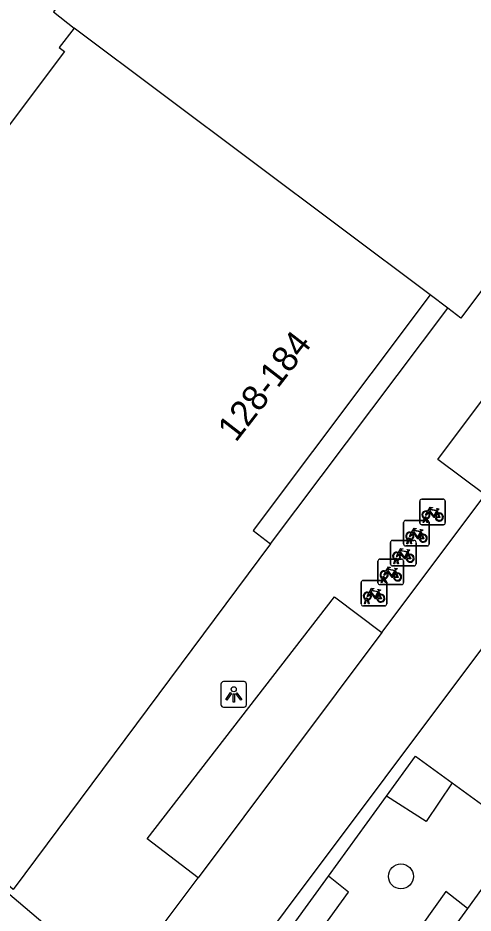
# Model space of a CAD drawing. Extents: x 159718 to 160783, y 383290 to 384030.
# Drawn here: x 160362.76 to 160380.58, y 383726.34 to 383761.39 of the extents above; entities that cross this region are included whole.
import ezdxf

# ---------------------------------------------------------------- set-up
doc = ezdxf.new("R2010")
doc.units = 0
for name, color, linetype in [('IMGEO_Boom', 7, 'Continuous'), ('IMGEO_Fietsenrek', 7, 'Continuous'), ('IMGEO_Groenvoorziening', 7, 'Continuous'), ('IMGEO_Lichtpunt', 7, 'Continuous'), ('IMGEO_Pand', 7, 'Continuous'), ('IMGEO_Pand_nummerreeks', 7, 'Continuous'), ('IMGEO_Pand_overbouw', 7, 'Continuous'), ('IMGEO_Rijbaan_lokaal_gesloten', 7, 'Continuous'), ('IMGEO_Voetpad_open', 7, 'Continuous')]:
    doc.layers.add(name, color=color, linetype=linetype)

msp = doc.modelspace()

# ---------------------------------------------------------------- linework, layer by layer
at = {"layer": 'IMGEO_Boom'}
msp.add_circle((160377.758, 383727.775), 0.489, dxfattribs=at)
at = {"layer": 'IMGEO_Fietsenrek'}
for p, q in [((160378.571, 383742.542), (160379.412, 383742.542)), ((160379.412, 383742.542), (160378.571, 383742.542)), ((160378.496, 383741.617), (160378.496, 383742.458)), ((160378.496, 383742.458), (160378.496, 383741.617)), ((160379.496, 383742.467), (160379.496, 383741.626)), ((160379.496, 383741.626), (160379.496, 383742.467)), ((160379.183, 383742.091), (160379.219, 383741.996)), ((160377.864, 383740.789), (160377.864, 383741.63)), ((160377.864, 383741.63), (160377.864, 383740.789)), ((160377.939, 383741.714), (160378.78, 383741.714)), ((160378.78, 383741.714), (160377.939, 383741.714)), ((160379.421, 383741.542), (160378.58, 383741.542)), ((160378.58, 383741.542), (160379.421, 383741.542)), ((160378.623, 383741.626), (160378.662, 383741.786)), ((160378.657, 383741.626), (160378.623, 383741.626)), ((160378.692, 383741.774), (160378.657, 383741.626)), ((160378.734, 383741.798), (160378.733, 383741.802)), ((160378.775, 383741.626), (160378.741, 383741.768)), ((160378.765, 383741.809), (160378.766, 383741.802)), ((160378.773, 383741.772), (160378.808, 383741.626)), ((160378.808, 383741.626), (160378.775, 383741.626)), ((160378.864, 383741.639), (160378.864, 383740.798)), ((160378.864, 383740.798), (160378.864, 383741.639)), ((160378.551, 383741.263), (160378.587, 383741.168)), ((160377.351, 383740.003), (160377.351, 383740.844)), ((160377.351, 383740.844), (160377.351, 383740.003)), ((160377.426, 383740.928), (160378.267, 383740.928)), ((160378.267, 383740.928), (160377.426, 383740.928)), ((160377.991, 383740.798), (160378.03, 383740.958)), ((160378.025, 383740.798), (160377.991, 383740.798)), ((160378.06, 383740.946), (160378.025, 383740.798)), ((160378.102, 383740.97), (160378.101, 383740.974)), ((160378.143, 383740.798), (160378.109, 383740.94)), ((160378.133, 383740.981), (160378.134, 383740.974)), ((160378.141, 383740.944), (160378.176, 383740.798)), ((160378.176, 383740.798), (160378.143, 383740.798)), ((160378.351, 383740.853), (160378.351, 383740.012)), ((160378.351, 383740.012), (160378.351, 383740.853)), ((160378.789, 383740.714), (160377.948, 383740.714)), ((160377.948, 383740.714), (160378.789, 383740.714)), ((160378.038, 383740.477), (160378.074, 383740.382)), ((160376.86, 383739.273), (160376.86, 383740.114)), ((160376.86, 383740.114), (160376.86, 383739.273)), ((160376.935, 383740.198), (160377.776, 383740.198)), ((160377.776, 383740.198), (160376.935, 383740.198)), ((160377.478, 383740.012), (160377.517, 383740.172)), ((160377.547, 383740.16), (160377.512, 383740.012)), ((160377.589, 383740.184), (160377.588, 383740.188)), ((160377.63, 383740.012), (160377.596, 383740.154)), ((160377.62, 383740.195), (160377.621, 383740.188)), ((160377.628, 383740.158), (160377.663, 383740.012)), ((160377.86, 383740.123), (160377.86, 383739.282)), ((160377.86, 383739.282), (160377.86, 383740.123)), ((160378.276, 383739.928), (160377.435, 383739.928)), ((160377.435, 383739.928), (160378.276, 383739.928)), ((160377.512, 383740.012), (160377.478, 383740.012)), ((160377.547, 383739.747), (160377.583, 383739.652)), ((160377.663, 383740.012), (160377.63, 383740.012)), ((160376.987, 383739.282), (160377.026, 383739.442)), ((160377.056, 383739.43), (160377.021, 383739.282)), ((160377.098, 383739.454), (160377.097, 383739.458)), ((160377.139, 383739.282), (160377.105, 383739.424)), ((160377.129, 383739.465), (160377.13, 383739.458)), ((160377.137, 383739.428), (160377.172, 383739.282)), ((160376.204, 383738.439), (160376.204, 383739.28)), ((160376.204, 383739.28), (160376.204, 383738.439)), ((160376.279, 383739.364), (160377.12, 383739.364)), ((160377.12, 383739.364), (160376.279, 383739.364)), ((160377.785, 383739.198), (160376.944, 383739.198)), ((160376.944, 383739.198), (160377.785, 383739.198)), ((160377.021, 383739.282), (160376.987, 383739.282)), ((160377.172, 383739.282), (160377.139, 383739.282)), ((160377.204, 383739.289), (160377.204, 383738.448)), ((160377.204, 383738.448), (160377.204, 383739.289)), ((160376.891, 383738.913), (160376.927, 383738.818)), ((160377.129, 383738.364), (160376.288, 383738.364)), ((160376.288, 383738.364), (160377.129, 383738.364)), ((160376.331, 383738.448), (160376.37, 383738.608)), ((160376.365, 383738.448), (160376.331, 383738.448)), ((160376.4, 383738.596), (160376.365, 383738.448)), ((160376.442, 383738.62), (160376.441, 383738.624)), ((160376.483, 383738.448), (160376.449, 383738.59)), ((160376.473, 383738.631), (160376.474, 383738.624)), ((160376.481, 383738.594), (160376.516, 383738.448)), ((160376.516, 383738.448), (160376.483, 383738.448))]:
    msp.add_line(p, q, dxfattribs=at)
for points in [[(160378.809, 383742.068), (160378.904, 383742.232), (160378.99, 383742.218), (160378.992, 383742.209), (160378.936, 383742.198), (160378.909, 383742.153), (160379.165, 383742.112)], [(160379.165, 383742.112), (160379.19, 383742.161), (160379.184, 383742.165), (160379.161, 383742.169), (160379.149, 383742.176), (160379.148, 383742.179), (160379.15, 383742.184), (160379.245, 383742.169), (160379.247, 383742.159), (160379.237, 383742.146), (160379.225, 383742.14), (160379.211, 383742.146), (160379.183, 383742.091)], [(160378.83, 383742.016), (160378.778, 383741.926), (160378.738, 383741.901), (160378.739, 383741.948), (160378.794, 383742.042)], [(160379.105, 383741.824), (160379.055, 383741.824), (160378.864, 383742.075), (160378.845, 383742.043)], [(160379.152, 383742.087), (160378.895, 383742.128), (160378.878, 383742.099), (160379.045, 383741.879), (160379.152, 383742.087)], [(160379.2, 383741.989), (160379.17, 383742.066), (160379.061, 383741.848), (160379.104, 383741.848)], [(160379.134, 383741.848), (160379.254, 383741.847), (160379.21, 383741.961)], [(160379.23, 383741.968), (160379.285, 383741.823), (160379.135, 383741.823)], [(160378.198, 383741.188), (160378.146, 383741.098), (160378.106, 383741.073), (160378.107, 383741.12), (160378.162, 383741.214)], [(160378.177, 383741.24), (160378.272, 383741.404), (160378.358, 383741.39), (160378.36, 383741.381), (160378.304, 383741.37), (160378.277, 383741.325), (160378.533, 383741.284)], [(160378.473, 383740.996), (160378.423, 383740.996), (160378.232, 383741.247), (160378.213, 383741.215)], [(160378.52, 383741.259), (160378.263, 383741.3), (160378.246, 383741.271), (160378.413, 383741.051), (160378.52, 383741.259)], [(160378.568, 383741.161), (160378.538, 383741.238), (160378.429, 383741.02), (160378.472, 383741.02)], [(160378.502, 383741.02), (160378.622, 383741.019), (160378.578, 383741.133)], [(160378.598, 383741.14), (160378.653, 383740.995), (160378.503, 383740.995)], [(160378.533, 383741.284), (160378.558, 383741.333), (160378.552, 383741.337), (160378.529, 383741.341), (160378.517, 383741.348), (160378.516, 383741.351), (160378.518, 383741.356), (160378.613, 383741.341), (160378.615, 383741.331), (160378.605, 383741.318), (160378.593, 383741.312), (160378.579, 383741.318), (160378.551, 383741.263)], [(160377.685, 383740.402), (160377.633, 383740.312), (160377.593, 383740.287), (160377.594, 383740.334), (160377.649, 383740.428)], [(160377.664, 383740.454), (160377.759, 383740.618), (160377.845, 383740.604), (160377.847, 383740.595), (160377.791, 383740.584), (160377.764, 383740.539), (160378.02, 383740.498)], [(160377.96, 383740.21), (160377.91, 383740.21), (160377.719, 383740.461), (160377.7, 383740.429)], [(160378.007, 383740.473), (160377.75, 383740.514), (160377.733, 383740.485), (160377.9, 383740.265), (160378.007, 383740.473)], [(160378.055, 383740.375), (160378.025, 383740.452), (160377.916, 383740.234), (160377.959, 383740.234)], [(160378.02, 383740.498), (160378.045, 383740.547), (160378.039, 383740.551), (160378.016, 383740.555), (160378.004, 383740.562), (160378.003, 383740.565), (160378.005, 383740.57), (160378.1, 383740.555), (160378.102, 383740.545), (160378.092, 383740.532), (160378.08, 383740.526), (160378.066, 383740.532), (160378.038, 383740.477)], [(160377.989, 383740.234), (160378.109, 383740.233), (160378.065, 383740.347)], [(160378.085, 383740.354), (160378.14, 383740.209), (160377.99, 383740.209)], [(160377.173, 383739.724), (160377.268, 383739.888), (160377.354, 383739.874), (160377.356, 383739.865), (160377.3, 383739.854), (160377.273, 383739.809), (160377.529, 383739.768)], [(160377.469, 383739.48), (160377.419, 383739.48), (160377.228, 383739.731), (160377.209, 383739.699)], [(160377.516, 383739.743), (160377.259, 383739.784), (160377.242, 383739.755), (160377.409, 383739.535), (160377.516, 383739.743)], [(160377.564, 383739.645), (160377.534, 383739.722), (160377.425, 383739.504), (160377.468, 383739.504)], [(160377.529, 383739.768), (160377.554, 383739.817), (160377.548, 383739.821), (160377.525, 383739.825), (160377.513, 383739.832), (160377.512, 383739.835), (160377.514, 383739.84), (160377.609, 383739.825), (160377.611, 383739.815), (160377.601, 383739.802), (160377.589, 383739.796), (160377.575, 383739.802), (160377.547, 383739.747)], [(160377.194, 383739.672), (160377.142, 383739.582), (160377.102, 383739.557), (160377.103, 383739.604), (160377.158, 383739.698)], [(160377.498, 383739.504), (160377.618, 383739.503), (160377.574, 383739.617)], [(160377.594, 383739.624), (160377.649, 383739.479), (160377.499, 383739.479)], [(160376.517, 383738.89), (160376.612, 383739.054), (160376.698, 383739.04), (160376.7, 383739.031), (160376.644, 383739.02), (160376.617, 383738.975), (160376.873, 383738.934)], [(160376.538, 383738.838), (160376.486, 383738.748), (160376.446, 383738.723), (160376.447, 383738.77), (160376.502, 383738.864)], [(160376.813, 383738.646), (160376.763, 383738.646), (160376.572, 383738.897), (160376.553, 383738.865)], [(160376.86, 383738.909), (160376.603, 383738.95), (160376.586, 383738.921), (160376.753, 383738.701), (160376.86, 383738.909)], [(160376.908, 383738.811), (160376.878, 383738.888), (160376.769, 383738.67), (160376.812, 383738.67)], [(160376.842, 383738.67), (160376.962, 383738.669), (160376.918, 383738.783)], [(160376.938, 383738.79), (160376.993, 383738.645), (160376.843, 383738.645)], [(160376.873, 383738.934), (160376.898, 383738.983), (160376.892, 383738.987), (160376.869, 383738.991), (160376.857, 383738.998), (160376.856, 383739.001), (160376.858, 383739.006), (160376.953, 383738.991), (160376.955, 383738.981), (160376.945, 383738.968), (160376.933, 383738.962), (160376.919, 383738.968), (160376.891, 383738.913)]]:
    msp.add_lwpolyline(points, dxfattribs=at)
for centre, radius, start, end in [((160378.574, 383742.464), 0.0779, 92.4484, 184.2845), ((160378.574, 383742.464), 0.0779, 92.4484, 184.2845), ((160379.418, 383742.464), 0.0779, 2.4484, 94.2845), ((160379.418, 383742.464), 0.0779, 2.4484, 94.2845), ((160378.736, 383741.927), 0.159, 62.6766, 242.1369), ((160378.736, 383741.927), 0.129, 63.3192, 238.903), ((160378.716, 383741.798), 0.0499, 12.8025, 158.6934), ((160378.736, 383741.927), 0.129, 283.6043, 43.4302), ((160378.736, 383741.927), 0.159, 283.5766, 46.6042), ((160379.263, 383741.843), 0.159, 113.3408, 178.3217), ((160379.263, 383741.843), 0.159, 187.0065, 105.7708), ((160379.263, 383741.843), 0.129, 113.923, 177.9556), ((160379.263, 383741.843), 0.129, 188.6715, 104.5883), ((160377.942, 383741.636), 0.0779, 92.4484, 184.2845), ((160377.942, 383741.636), 0.0779, 92.4484, 184.2845), ((160378.574, 383741.62), 0.0779, 182.4484, 274.2845), ((160378.574, 383741.62), 0.0779, 182.4484, 274.2845), ((160378.736, 383741.927), 0.159, 253.9967, 271.7867), ((160378.716, 383741.798), 0.0174, 12.8025, 163.4502), ((160378.736, 383741.927), 0.129, 253.415, 269.0204), ((160378.786, 383741.636), 0.0779, 2.4484, 94.2845), ((160378.786, 383741.636), 0.0779, 2.4484, 94.2845), ((160379.418, 383741.62), 0.0779, 272.4484, 4.2845), ((160379.418, 383741.62), 0.0779, 272.4484, 4.2845), ((160378.104, 383741.099), 0.159, 62.6766, 242.1369), ((160378.104, 383741.099), 0.129, 63.3192, 238.903), ((160378.104, 383741.099), 0.129, 283.6043, 43.4302), ((160378.104, 383741.099), 0.159, 283.5766, 46.6042), ((160378.631, 383741.015), 0.159, 113.3408, 178.3217), ((160378.631, 383741.015), 0.159, 187.0065, 105.7708), ((160378.631, 383741.015), 0.129, 113.923, 177.9556), ((160378.631, 383741.015), 0.129, 188.6715, 104.5883), ((160377.429, 383740.85), 0.0779, 92.4484, 184.2845), ((160377.429, 383740.85), 0.0779, 92.4484, 184.2845), ((160377.942, 383740.792), 0.0779, 182.4484, 274.2845), ((160377.942, 383740.792), 0.0779, 182.4484, 274.2845), ((160378.084, 383740.97), 0.0499, 12.8025, 158.6934), ((160378.104, 383741.099), 0.159, 253.9967, 271.7867), ((160378.084, 383740.97), 0.0174, 12.8025, 163.4502), ((160378.104, 383741.099), 0.129, 253.415, 269.0204), ((160378.273, 383740.85), 0.0779, 2.4484, 94.2845), ((160378.273, 383740.85), 0.0779, 2.4484, 94.2845), ((160378.786, 383740.792), 0.0779, 272.4484, 4.2845), ((160378.786, 383740.792), 0.0779, 272.4484, 4.2845), ((160377.591, 383740.313), 0.159, 62.6766, 242.1369), ((160377.591, 383740.313), 0.129, 63.3192, 238.903), ((160377.591, 383740.313), 0.159, 283.5766, 46.6042), ((160376.938, 383740.12), 0.0779, 92.4484, 184.2845), ((160376.938, 383740.12), 0.0779, 92.4484, 184.2845), ((160377.571, 383740.184), 0.0499, 12.8025, 158.6934), ((160377.591, 383740.313), 0.159, 253.9967, 271.7867), ((160377.571, 383740.184), 0.0174, 12.8025, 163.4502), ((160377.591, 383740.313), 0.129, 253.415, 269.0204), ((160377.591, 383740.313), 0.129, 283.6043, 43.4302), ((160377.782, 383740.12), 0.0779, 2.4484, 94.2845), ((160377.782, 383740.12), 0.0779, 2.4484, 94.2845), ((160378.118, 383740.229), 0.159, 113.3408, 178.3217), ((160378.118, 383740.229), 0.159, 187.0065, 105.7708), ((160378.118, 383740.229), 0.129, 113.923, 177.9556), ((160378.118, 383740.229), 0.129, 188.6715, 104.5883), ((160377.1, 383739.583), 0.159, 62.6766, 242.1369), ((160377.429, 383740.006), 0.0779, 182.4484, 274.2845), ((160377.429, 383740.006), 0.0779, 182.4484, 274.2845), ((160378.273, 383740.006), 0.0779, 272.4484, 4.2845), ((160378.273, 383740.006), 0.0779, 272.4484, 4.2845), ((160377.1, 383739.583), 0.129, 63.3192, 238.903), ((160377.08, 383739.454), 0.0499, 12.8025, 158.6934), ((160377.1, 383739.583), 0.159, 253.9967, 271.7867), ((160377.08, 383739.454), 0.0174, 12.8025, 163.4502), ((160377.1, 383739.583), 0.129, 253.415, 269.0204), ((160377.1, 383739.583), 0.129, 283.6043, 43.4302), ((160377.1, 383739.583), 0.159, 283.5766, 46.6042), ((160377.627, 383739.499), 0.159, 113.3408, 178.3217), ((160377.627, 383739.499), 0.159, 187.0065, 105.7708), ((160377.627, 383739.499), 0.129, 113.923, 177.9556), ((160377.627, 383739.499), 0.129, 188.6715, 104.5883), ((160376.282, 383739.286), 0.0779, 92.4484, 184.2845), ((160376.282, 383739.286), 0.0779, 92.4484, 184.2845), ((160376.938, 383739.276), 0.0779, 182.4484, 274.2845), ((160376.938, 383739.276), 0.0779, 182.4484, 274.2845), ((160377.126, 383739.286), 0.0779, 2.4484, 94.2845), ((160377.126, 383739.286), 0.0779, 2.4484, 94.2845), ((160377.782, 383739.276), 0.0779, 272.4484, 4.2845), ((160377.782, 383739.276), 0.0779, 272.4484, 4.2845), ((160376.444, 383738.749), 0.159, 62.6766, 242.1369), ((160376.444, 383738.749), 0.129, 63.3192, 238.903), ((160376.424, 383738.62), 0.0499, 12.8025, 158.6934), ((160376.444, 383738.749), 0.129, 283.6043, 43.4302), ((160376.444, 383738.749), 0.159, 283.5766, 46.6042), ((160376.971, 383738.665), 0.159, 113.3408, 178.3217), ((160376.971, 383738.665), 0.159, 187.0065, 105.7708), ((160376.971, 383738.665), 0.129, 113.923, 177.9556), ((160376.971, 383738.665), 0.129, 188.6715, 104.5883), ((160376.282, 383738.442), 0.0779, 182.4484, 274.2845), ((160376.282, 383738.442), 0.0779, 182.4484, 274.2845), ((160376.444, 383738.749), 0.159, 253.9967, 271.7867), ((160376.424, 383738.62), 0.0174, 12.8025, 163.4502), ((160376.444, 383738.749), 0.129, 253.415, 269.0204), ((160377.126, 383738.442), 0.0779, 272.4484, 4.2845), ((160377.126, 383738.442), 0.0779, 272.4484, 4.2845)]:
    msp.add_arc(centre, radius, start, end, dxfattribs=at)
at = {"layer": 'IMGEO_Groenvoorziening'}
for points in [[(160379.77, 383731.433), (160378.752, 383729.927), (160377.199, 383730.919)], [(160380.362, 383726.517), (160379.52, 383727.182), (160374.053, 383719.496), (160371.461, 383721.297), (160375.7, 383727.16), (160374.922, 383727.782)]]:
    msp.add_lwpolyline(points, dxfattribs=at)
at = {"layer": 'IMGEO_Lichtpunt'}
for p, q in [((160370.714, 383735.304), (160370.714, 383734.497)), ((160370.714, 383735.304), (160370.714, 383734.497)), ((160371.616, 383735.399), (160370.808, 383735.399)), ((160371.616, 383735.399), (160370.808, 383735.399)), ((160371.71, 383734.497), (160371.71, 383735.304)), ((160371.71, 383734.497), (160371.71, 383735.304)), ((160370.808, 383734.403), (160371.616, 383734.403)), ((160370.808, 383734.403), (160371.616, 383734.403))]:
    msp.add_line(p, q, dxfattribs=at)
for points in [[(160371.088, 383734.968), (160371.127, 383734.94), (160370.939, 383734.678), (160370.901, 383734.705), (160371.088, 383734.968)], [(160371.19, 383734.92), (160371.237, 383734.92), (160371.237, 383734.598), (160371.19, 383734.598), (160371.19, 383734.92)], [(160371.3, 383734.94), (160371.338, 383734.967), (160371.525, 383734.705), (160371.486, 383734.677), (160371.3, 383734.94)]]:
    msp.add_lwpolyline(points, dxfattribs=at)
msp.add_circle((160371.213, 383735.102), 0.0994, dxfattribs=at)
for centre, start, end in [((160370.808, 383735.304), 90, 180), ((160370.808, 383735.304), 90, 180), ((160371.616, 383735.304), 0, 90), ((160371.616, 383735.304), 0, 90), ((160370.808, 383734.497), 180, 270), ((160370.808, 383734.497), 180, 270), ((160371.616, 383734.497), 270, 0), ((160371.616, 383734.497), 270, 360)]:
    msp.add_arc(centre, 0.0946, start, end, dxfattribs=at)
at = {"layer": 'IMGEO_Pand'}
for points in [[(160380.203, 383781.976), (160379.691, 383782.36), (160364.161, 383761.62), (160364.972, 383760.986)], [(160395.169, 383770.718), (160395.642, 383770.345), (160389.58, 383762.26), (160389.164, 383762.572), (160385.765, 383758.057), (160386.181, 383757.745), (160380.098, 383749.63), (160379.598, 383750.015), (160378.907, 383750.543)], [(160378.907, 383750.543), (160371.974, 383741.312), (160372.653, 383740.798), (160362.573, 383727.255), (160357.324, 383731.776), (160339.931, 383766.344), (160339.83, 383766.291)], [(160364.972, 383760.986), (160364.378, 383760.225), (160364.582, 383760.072), (160362.347, 383757.087)], [(160378.907, 383750.543), (160364.972, 383760.986)]]:
    msp.add_lwpolyline(points, dxfattribs=at)
at = {"layer": 'IMGEO_Pand_overbouw'}
msp.add_lwpolyline([(160329.238, 383785.121), (160331.99, 383780.945), (160334.29, 383776.804), (160336.214, 383773.114), (160339.132, 383767.518), (160356.871, 383731.789), (160405.652, 383690.358), (160410.402, 383695.422), (160427.513, 383682.61), (160420.977, 383676.643), (160427.906, 383670.57), (160434.977, 383677.001), (160452.682, 383663.643), (160457.733, 383668.166), (160454.133, 383672.121), (160456.593, 383674.32), (160452.291, 383679.222), (160501.162, 383722.964), (160422.396, 383781.748), (160424.644, 383785.027)], dxfattribs=at)
msp.add_lwpolyline([(160372.653, 383740.798), (160379.598, 383750.015), (160378.907, 383750.543), (160371.974, 383741.312)], close=True, dxfattribs=at)
at = {"layer": 'IMGEO_Rijbaan_lokaal_gesloten'}
for points in [[(160412.241, 383778.514), (160369.32, 383721.216), (160367.136, 383718.342), (160366.6, 383717.625)], [(160377.017, 383737.324), (160381.056, 383742.711)], [(160377.017, 383737.324), (160369.819, 383727.72)], [(160363.818, 383719.764), (160366.646, 383723.487), (160369.819, 383727.72)]]:
    msp.add_lwpolyline(points, dxfattribs=at)
at = {"layer": 'IMGEO_Voetpad_open'}
for points in [[(160381.056, 383742.711), (160379.2, 383744.102), (160404.021, 383777.216), (160404.194, 383777.448), (160406.05, 383776.057)], [(160369.819, 383727.72), (160367.819, 383729.239), (160375.162, 383738.715), (160377.017, 383737.324)], [(160377.199, 383730.919), (160378.33, 383732.478), (160379.77, 383731.433)], [(160379.77, 383731.433), (160382.495, 383729.456), (160380.362, 383726.517)], [(160374.922, 383727.782), (160377.199, 383730.919)], [(160380.362, 383726.517), (160374.146, 383717.951), (160369.982, 383720.973), (160374.922, 383727.782)]]:
    msp.add_lwpolyline(points, dxfattribs=at)

# ---------------------------------------------------------------- texts
at = {"layer": 'IMGEO_Pand_nummerreeks'}
msp.add_text('128-184', height=1, rotation=52.2114, dxfattribs=at).set_placement((160371.296, 383744.739))

doc.saveas('drawing.dxf')
